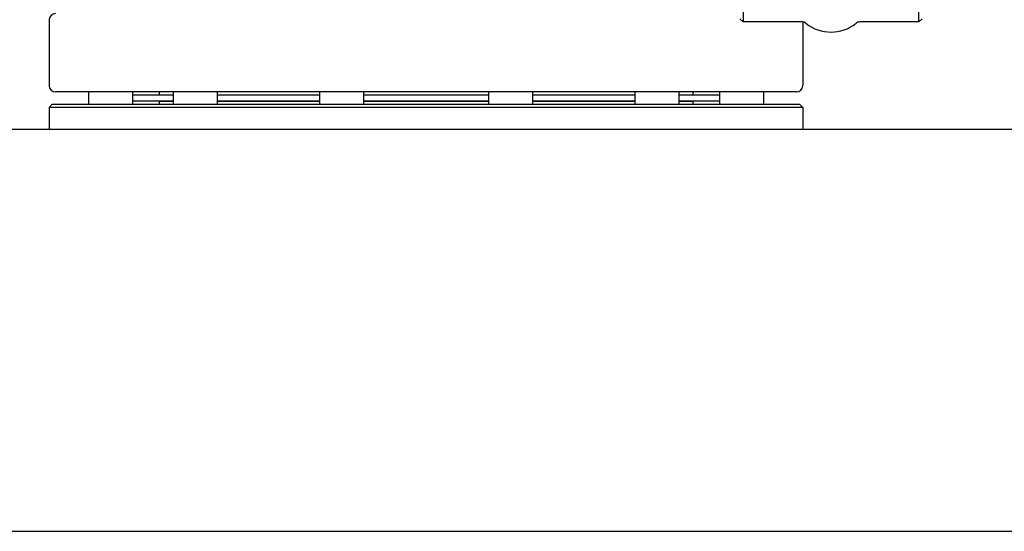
# Model space of a CAD drawing. Header units: inches. Extents: x 24 to 1128, y -94 to 748.
# Tile 353 of 573: x 608 to 628, y 290 to 300. Entities that reach past the tile are written whole.
import ezdxf

# ---------------------------------------------------------------- set-up
doc = ezdxf.new("R2010")
doc.units = ezdxf.units.IN
doc.header["$LTSCALE"] = 32
doc.header["$MEASUREMENT"] = 0
doc.layers.add('Visible (ANSI)', color=7, linetype='Continuous', lineweight=30)

msp = doc.modelspace()

# ---------------------------------------------------------------- linework, layer by layer
at = {"layer": 'Visible (ANSI)'}
for p, q in [((622.69589, 301.23612), (622.69589, 299.64112)), ((626.19589, 299.64112), (626.19589, 301.23612)), ((608.88339, 299.68362), (608.88339, 298.37362)), ((622.63339, 299.70362), (622.69589, 299.64112)), ((626.25839, 299.70362), (626.19589, 299.64112)), ((623.86917, 299.64112), (622.69589, 299.64112)), ((623.88339, 299.64031), (623.88339, 298.37362)), ((626.19589, 299.64112), (625.02261, 299.64112)), ((623.75839, 298.24862), (609.00839, 298.24862)), ((609.66738, 298.24862), (609.66738, 298.00362)), ((610.54238, 298.24862), (610.54238, 298.00362)), ((610.54238, 298.18862), (611.3497, 298.18862)), ((611.07339, 298.24862), (611.07339, 298.18862)), ((611.3497, 298.24862), (611.3497, 298.00362)), ((612.2247, 298.24862), (612.2247, 298.00362)), ((612.2247, 298.18862), (614.26357, 298.18862)), ((614.26357, 298.24862), (614.26357, 298.00362)), ((615.13857, 298.24862), (615.13857, 298.00362)), ((615.13857, 298.18862), (617.62822, 298.18862)), ((617.62822, 298.24862), (617.62822, 298.00362)), ((618.50322, 298.24862), (618.50322, 298.00362)), ((618.50322, 298.18862), (620.54209, 298.18862)), ((620.54209, 298.24862), (620.54209, 298.00362)), ((621.41709, 298.24862), (621.41709, 298.00362)), ((621.41709, 298.18862), (622.22441, 298.18862)), ((621.69339, 298.24862), (621.69339, 298.18862)), ((622.22441, 298.24862), (622.22441, 298.00362)), ((623.09941, 298.24862), (623.09941, 298.00362)), ((608.94589, 298.00362), (608.88339, 297.94112)), ((623.88339, 297.94112), (608.88339, 297.94112)), ((608.88339, 297.94112), (608.88339, 297.50112)), ((608.94589, 298.00362), (623.82089, 298.00362)), ((610.54238, 298.06862), (611.3497, 298.06862)), ((611.07339, 298.06362), (611.07339, 298.00362)), ((611.07339, 298.06362), (611.3497, 298.06362)), ((611.19339, 298.06862), (611.19339, 298.06362)), ((612.2247, 298.06862), (614.26357, 298.06862)), ((612.2247, 298.06362), (614.26357, 298.06362)), ((615.13857, 298.06862), (617.62822, 298.06862)), ((615.13857, 298.06362), (617.62822, 298.06362)), ((618.50322, 298.06862), (620.54209, 298.06862)), ((618.50322, 298.06362), (620.54209, 298.06362)), ((621.41709, 298.06862), (622.22441, 298.06862)), ((621.41709, 298.06362), (621.69339, 298.06362)), ((621.57339, 298.06862), (621.57339, 298.06362)), ((621.69339, 298.06362), (621.69339, 298.00362)), ((623.82089, 298.00362), (623.88339, 297.94112)), ((623.88339, 297.94112), (623.88339, 297.50112)), ((730.38339, 297.50112), (472.38339, 297.50112)), ((480.38339, 289.50112), (722.38339, 289.50112))]:
    msp.add_line(p, q, dxfattribs=at)
for centre, radius, start, end in [((609.00839, 299.68362), 0.125, 90, 180), ((623.86917, 299.51612), 0.125, 51.30526, 90), ((624.44589, 300.23612), 0.7975, 231.30526, 308.69474), ((625.02261, 299.51612), 0.125, 90, 128.69474), ((609.00839, 298.37362), 0.125, 180, 270), ((623.75839, 298.37362), 0.125, 270, 0)]:
    msp.add_arc(centre, radius, start, end, dxfattribs=at)

doc.saveas('drawing.dxf')
